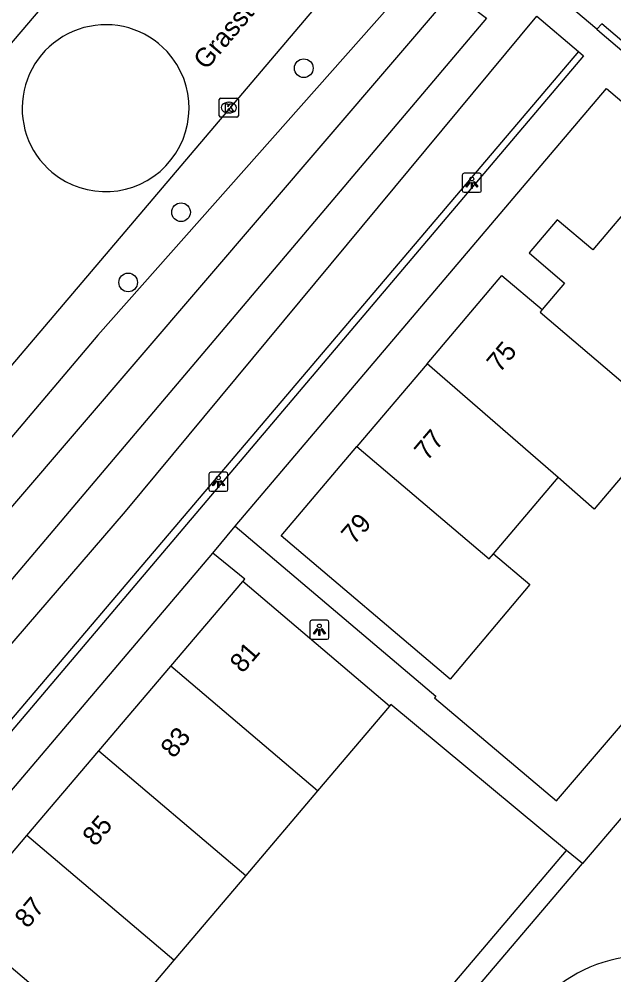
# Model space of a CAD drawing. Extents: x 156414 to 157775, y 382335 to 383765.
# Drawn here: x 156861 to 156892.2, y 382528.4 to 382578.5 of the extents above; entities that cross this region are included whole.
import ezdxf

# ---------------------------------------------------------------- set-up
doc = ezdxf.new("R2010")
doc.units = 0
for name, color, linetype in [('IMGEO_Boom', 7, 'Continuous'), ('IMGEO_Groenvoorziening', 7, 'Continuous'), ('IMGEO_Haag', 7, 'Continuous'), ('IMGEO_Kolk', 7, 'Continuous'), ('IMGEO_Lichtpunt', 7, 'Continuous'), ('IMGEO_Openbare_ruimte_label', 7, 'Continuous'), ('IMGEO_Pand', 7, 'Continuous'), ('IMGEO_Pand_nummerreeks', 7, 'Continuous'), ('IMGEO_Rijbaan_lokaal_gesloten', 7, 'Continuous'), ('IMGEO_Rijbaan_lokaal_open', 7, 'Continuous'), ('IMGEO_Voetpad_open', 7, 'Continuous'), ('IMGEO_Waterloop', 7, 'Continuous')]:
    doc.layers.add(name, color=color, linetype=linetype)

msp = doc.modelspace()

# ---------------------------------------------------------------- linework, layer by layer
at = {"layer": 'IMGEO_Boom'}
for centre in [(156875.946, 382575.955), (156869.515, 382568.407), (156866.744, 382564.73)]:
    msp.add_circle(centre, 0.489, dxfattribs=at)
at = {"layer": 'IMGEO_Groenvoorziening'}
for points in [[(156883.467, 382582.632), (156865.157, 382561.969), (156834.624, 382525.907), (156833.429, 382523.914), (156832.515, 382522.224)], [(156836.701, 382518.344), (156839.563, 382521.34), (156866.603, 382552.72), (156888.158, 382578.673)]]:
    msp.add_lwpolyline(points, dxfattribs=at)
at = {"layer": 'IMGEO_Haag'}
for points in [[(156983.94, 382496.877), (156985.472, 382498.688), (156938.603, 382538.304), (156891.556, 382578.272), (156891.296, 382577.994)], [(156890.335, 382576.835), (156839.257, 382516.694), (156839.538, 382516.434), (156839.658, 382516.575)]]:
    msp.add_lwpolyline(points, dxfattribs=at)
at = {"layer": 'IMGEO_Kolk'}
for p, q in [((156871.519, 382573.462), (156871.519, 382574.314)), ((156871.594, 382574.388), (156872.446, 382574.388)), ((156872.007, 382574.168), (156872.032, 382574.168)), ((156872.52, 382574.314), (156872.52, 382573.462)), ((156872.446, 382573.388), (156871.594, 382573.388)), ((156872.03, 382573.608), (156872.005, 382573.608))]:
    msp.add_line(p, q, dxfattribs=at)
for points in [[(156871.519, 382573.462), (156871.519, 382574.314)], [(156871.594, 382574.388), (156872.446, 382574.388)], [(156872.52, 382574.314), (156872.52, 382573.462)], [(156871.84, 382574.088), (156871.963, 382574.088), (156871.963, 382573.937), (156872.093, 382574.088), (156872.257, 382574.088), (156872.111, 382573.937), (156872.264, 382573.688), (156872.112, 382573.688), (156872.027, 382573.852), (156871.963, 382573.785), (156871.963, 382573.688), (156871.84, 382573.688), (156871.84, 382574.088)], [(156872.446, 382573.388), (156871.594, 382573.388)]]:
    msp.add_lwpolyline(points, dxfattribs=at)
for centre, start, end in [((156871.596, 382574.312), 91.552, 178.448), ((156871.596, 382574.312), 91.552, 178.448), ((156872.444, 382574.312), 1.552, 88.448), ((156872.444, 382574.312), 1.552, 88.448), ((156871.596, 382573.464), 181.552, 268.448), ((156871.596, 382573.464), 181.552, 268.448), ((156872.444, 382573.464), 271.552, 358.448), ((156872.444, 382573.464), 271.552, 358.448)]:
    msp.add_arc(centre, 0.0765, start, end, dxfattribs=at)
for centre, major_axis, ratio, start_param, end_param in [((156872.006, 382573.888), (-0.387, 0.002), 0.722429, 4.712389, 7.853982), ((156872.031, 382573.888), (-0.39, 0.002), 0.717154, 1.570796, 4.712389)]:
    msp.add_ellipse(centre, major_axis=major_axis, ratio=ratio, start_param=start_param, end_param=end_param, dxfattribs=at)
at = {"layer": 'IMGEO_Lichtpunt'}
for p, q in [((156884.253, 382570.354), (156884.253, 382569.547)), ((156884.253, 382570.354), (156884.253, 382569.547)), ((156885.155, 382570.449), (156884.347, 382570.449)), ((156885.155, 382570.449), (156884.347, 382570.449)), ((156885.249, 382569.547), (156885.249, 382570.354)), ((156885.249, 382569.547), (156885.249, 382570.354)), ((156884.347, 382569.453), (156885.155, 382569.453)), ((156884.347, 382569.453), (156885.155, 382569.453)), ((156870.974, 382554.691), (156870.974, 382553.884)), ((156870.974, 382554.691), (156870.974, 382553.884)), ((156871.876, 382554.786), (156871.068, 382554.786)), ((156871.876, 382554.786), (156871.068, 382554.786)), ((156871.97, 382553.884), (156871.97, 382554.691)), ((156871.97, 382553.884), (156871.97, 382554.691)), ((156871.068, 382553.79), (156871.876, 382553.79)), ((156871.068, 382553.79), (156871.876, 382553.79)), ((156876.266, 382546.935), (156876.266, 382546.128)), ((156876.266, 382546.935), (156876.266, 382546.128)), ((156877.168, 382547.03), (156876.36, 382547.03)), ((156877.168, 382547.03), (156876.36, 382547.03)), ((156877.262, 382546.128), (156877.262, 382546.935)), ((156877.262, 382546.128), (156877.262, 382546.935)), ((156876.36, 382546.034), (156877.168, 382546.034)), ((156876.36, 382546.034), (156877.168, 382546.034))]:
    msp.add_line(p, q, dxfattribs=at)
for points in [[(156884.627, 382570.018), (156884.666, 382569.99), (156884.478, 382569.728), (156884.44, 382569.755), (156884.627, 382570.018)], [(156884.729, 382569.97), (156884.776, 382569.97), (156884.776, 382569.648), (156884.729, 382569.648), (156884.729, 382569.97)], [(156884.839, 382569.99), (156884.877, 382570.017), (156885.064, 382569.755), (156885.025, 382569.727), (156884.839, 382569.99)], [(156871.348, 382554.355), (156871.387, 382554.327), (156871.199, 382554.065), (156871.161, 382554.092), (156871.348, 382554.355)], [(156871.45, 382554.307), (156871.497, 382554.307), (156871.497, 382553.985), (156871.45, 382553.985), (156871.45, 382554.307)], [(156871.56, 382554.327), (156871.598, 382554.354), (156871.785, 382554.092), (156871.746, 382554.064), (156871.56, 382554.327)], [(156876.64, 382546.599), (156876.679, 382546.571), (156876.491, 382546.309), (156876.453, 382546.336), (156876.64, 382546.599)], [(156876.742, 382546.551), (156876.789, 382546.551), (156876.789, 382546.229), (156876.742, 382546.229), (156876.742, 382546.551)], [(156876.852, 382546.571), (156876.89, 382546.598), (156877.077, 382546.336), (156877.038, 382546.308), (156876.852, 382546.571)]]:
    msp.add_lwpolyline(points, dxfattribs=at)
for centre in [(156884.752, 382570.152), (156871.473, 382554.489), (156876.765, 382546.733)]:
    msp.add_circle(centre, 0.0994, dxfattribs=at)
for centre, start, end in [((156884.347, 382570.354), 90, 180), ((156884.347, 382570.354), 90, 180), ((156885.155, 382570.354), 0, 90), ((156885.155, 382570.354), 0, 90), ((156884.347, 382569.547), 180, 270), ((156884.347, 382569.547), 180, 270), ((156885.155, 382569.547), 270, 0), ((156885.155, 382569.547), 270, 360), ((156871.068, 382554.691), 90, 180), ((156871.068, 382554.691), 90, 180), ((156871.876, 382554.691), 0, 90), ((156871.876, 382554.691), 0, 90), ((156871.068, 382553.884), 180, 270), ((156871.068, 382553.884), 180, 270), ((156871.876, 382553.884), 270, 0), ((156871.876, 382553.884), 270, 360), ((156876.36, 382546.935), 90, 180), ((156876.36, 382546.935), 90, 180), ((156877.168, 382546.935), 0, 90), ((156877.168, 382546.935), 0, 90), ((156876.36, 382546.128), 180, 270), ((156876.36, 382546.128), 180, 270), ((156877.168, 382546.128), 270, 0), ((156877.168, 382546.128), 270, 360)]:
    msp.add_arc(centre, 0.0946, start, end, dxfattribs=at)
at = {"layer": 'IMGEO_Pand'}
for points in [[(156898.301, 382565.253), (156893.528, 382569.305), (156891.093, 382566.436), (156889.231, 382568.016), (156887.752, 382566.274), (156889.614, 382564.694), (156888.435, 382563.304)], [(156882.406, 382560.465), (156886.331, 382565.09), (156888.435, 382563.304)], [(156888.435, 382563.304), (156888.325, 382563.174), (156893.039, 382559.173)], [(156882.406, 382560.465), (156878.724, 382556.126)], [(156889.271, 382554.502), (156882.406, 382560.465)], [(156894.876, 382557.231), (156891.168, 382552.855), (156889.271, 382554.502)], [(156885.888, 382550.511), (156887.798, 382548.898), (156883.614, 382543.944), (156874.758, 382551.454), (156878.724, 382556.126)], [(156878.724, 382556.126), (156885.655, 382550.243), (156885.888, 382550.511)], [(156885.888, 382550.511), (156889.271, 382554.502)], [(156868.976, 382544.626), (156872.745, 382549.063)], [(156880.439, 382542.53), (156872.745, 382549.063)], [(156865.211, 382540.192), (156868.976, 382544.626)], [(156876.672, 382538.09), (156868.976, 382544.626)], [(156880.439, 382542.53), (156876.672, 382538.09)], [(156861.441, 382535.754), (156865.211, 382540.192)], [(156865.211, 382540.192), (156872.912, 382533.651)], [(156876.672, 382538.09), (156872.912, 382533.651)], [(156869.14, 382529.214), (156865.381, 382524.784), (156857.671, 382531.315), (156861.441, 382535.754)], [(156869.14, 382529.214), (156861.441, 382535.754)], [(156872.912, 382533.651), (156869.14, 382529.214)]]:
    msp.add_lwpolyline(points, dxfattribs=at)
at = {"layer": 'IMGEO_Rijbaan_lokaal_gesloten'}
for points in [[(156881.147, 382584.59), (156855.391, 382554.226), (156843.769, 382540.567), (156831.328, 382525.852), (156828.33, 382522.305), (156828.27, 382522.229), (156828.21, 382522.153)], [(156859.329, 382575.743), (156862.534, 382579.499)]]:
    msp.add_lwpolyline(points, dxfattribs=at)
at = {"layer": 'IMGEO_Rijbaan_lokaal_open'}
for points in [[(156942.158, 382490.336), (156944.379, 382492.961), (156905.035, 382526.295), (156892.664, 382536.77), (156890.546, 382534.28)], [(156858.4, 382496.484), (156890.546, 382534.28)]]:
    msp.add_lwpolyline(points, dxfattribs=at)
for centre, radius, start, end in [((156865.569, 382573.854), 4.378, 42.7731, 229.953), ((156865.555, 382573.867), 4.38, 230.2128, 42.5133), ((156893.866, 382522.029), 7.423, 50.8408, 141.5317)]:
    msp.add_arc(centre, radius, start, end, dxfattribs=at)
at = {"layer": 'IMGEO_Voetpad_open'}
for points in [[(156891.296, 382577.994), (156882.125, 382585.743)], [(156888.158, 382578.673), (156890.335, 382576.835)], [(156891.296, 382577.994), (156891.573, 382577.76), (156984.878, 382498.701), (156983.583, 382497.172), (156983.94, 382496.877)], [(156890.335, 382576.835), (156890.6, 382576.611), (156854.504, 382533.997), (156841.596, 382518.849)], [(156872.346, 382551.963), (156891.803, 382574.898), (156935.828, 382537.574)], [(156871.178, 382550.544), (156872.346, 382551.963)], [(156872.346, 382551.963), (156882.867, 382543.058), (156882.788, 382542.965), (156889.195, 382537.565), (156896.503, 382546.111), (156897.724, 382547.619), (156898.343, 382547.085), (156896.673, 382545.097), (156895.919, 382544.208), (156922.464, 382521.705), (156928.221, 382528.476), (156928.09, 382528.588)], [(156843.15, 382517.517), (156856.03, 382532.704), (156871.178, 382550.544)], [(156872.745, 382549.063), (156872.852, 382549.189), (156871.178, 382550.544)], [(156889.706, 382534.959), (156880.515, 382542.619), (156880.439, 382542.53)], [(156843.15, 382517.517), (156844.136, 382516.672), (156861.628, 382501.843), (156889.706, 382534.959)], [(156890.546, 382534.28), (156889.706, 382534.959)]]:
    msp.add_lwpolyline(points, dxfattribs=at)
at = {"layer": 'IMGEO_Waterloop'}
msp.add_lwpolyline([(156885.526, 382578.584), (156845.993, 382531.875), (156836.354, 382521.047), (156834.528, 382522.47), (156883.743, 382579.943), (156885.526, 382578.584)], dxfattribs=at)

# ---------------------------------------------------------------- texts
at = {"layer": 'IMGEO_Openbare_ruimte_label'}
msp.add_text('Grassteppe', height=1, rotation=49.666, dxfattribs=at).set_placement((156870.836, 382575.819))
at = {"layer": 'IMGEO_Pand_nummerreeks'}
for s, rotation, p in [('75', 50.0097, (156886.21, 382559.96)), ('77', 49.6445, (156882.406, 382555.337)), ('79', 48.9903, (156878.573, 382550.951)), ('81', 49.1756, (156872.74, 382544.213)), ('83', 50.7577, (156869.13, 382539.75)), ('85', 49.4647, (156865.017, 382535.133)), ('87', 49.9297, (156861.472, 382530.84))]:
    msp.add_text(s, height=1, rotation=rotation, dxfattribs=at).set_placement(p)

doc.saveas('drawing.dxf')
